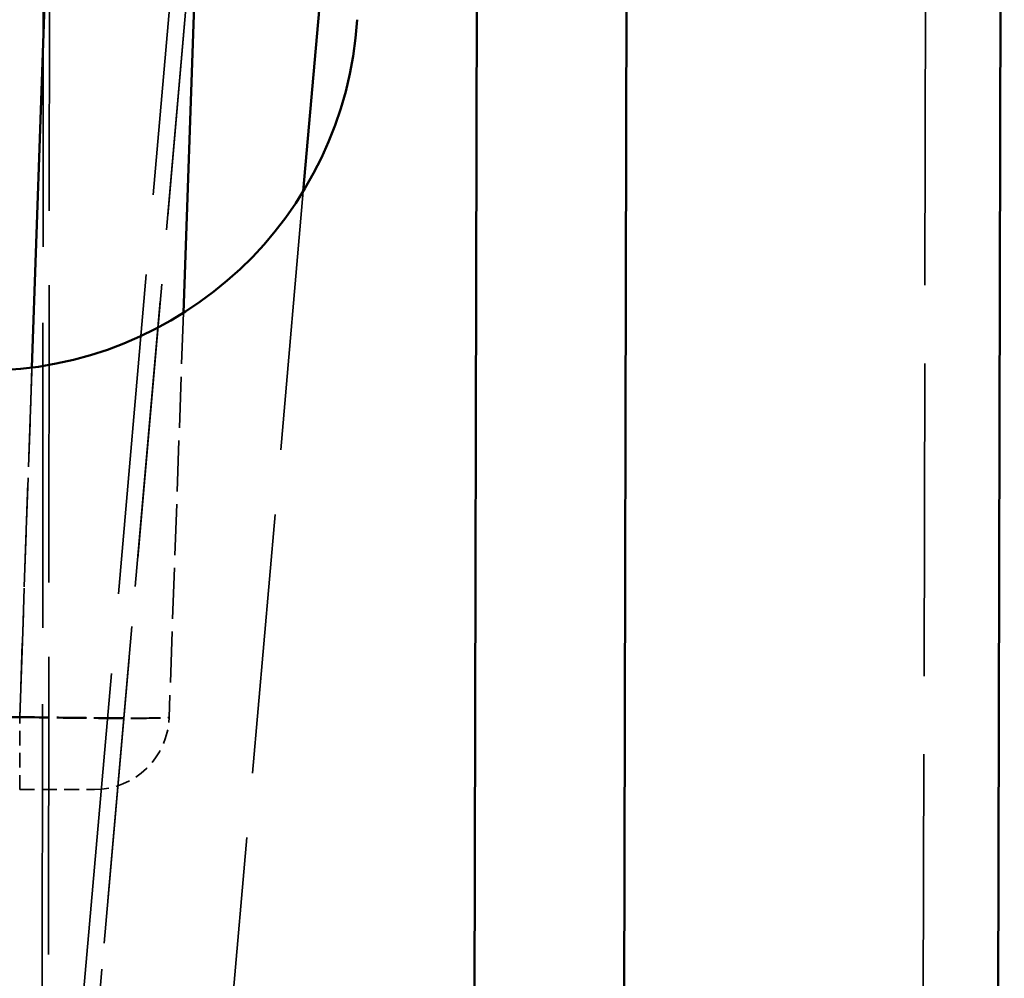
# Model space of a CAD drawing. Header units: millimetres. Extents: x 3367 to 6255, y 2001 to 4216.
# Tile 551 of 765: x 4954 to 4967, y 2674 to 2686. Entities that reach past the tile are written whole.
import ezdxf

# ---------------------------------------------------------------- set-up
doc = ezdxf.new("R2010")
doc.units = ezdxf.units.MM
doc.linetypes.add('DASHED', pattern=[0.2067, 0.1654, -0.0413])
for name, color, linetype, lineweight in [('Sichtbare Kanten(DIN)', 7, 'Continuous', 50), ('Sichtbare tangentiale Kanten(DIN)', 7, 'Continuous', 50), ('Verdeckte Kanten(DIN)', 7, 'DASHED', 35), ('Verdeckte tangentiale Kanten(DIN)', 7, 'DASHED', 35)]:
    doc.layers.add(name, color=color, linetype=linetype, lineweight=lineweight)

msp = doc.modelspace()

# ---------------------------------------------------------------- linework, layer by layer
at = {"layer": 'Sichtbare Kanten(DIN)'}
for p, q in [((4960.86086, 2101.684), (4962.24038, 2709.68855)), ((4967.24039, 2709.68855), (4965.86084, 2101.67261)), ((4956.58611, 2691.68855), (4956.26381, 2682.45898)), ((4958.22739, 2688.19842), (4957.86779, 2684.08812))]:
    msp.add_line(p, q, dxfattribs=at)
msp.add_arc((4953.59722, 2686.68855), 5, 183.542195, 356.457805, dxfattribs=at)
at = {"layer": 'Sichtbare tangentiale Kanten(DIN)'}
for p, q in [((4960.24037, 2709.68855), (4958.86086, 2101.68855)), ((4954.58733, 2691.68855), (4954.23957, 2681.72998))]:
    msp.add_line(p, q, dxfattribs=at)
at = {"layer": 'Verdeckte Kanten(DIN)', "ltscale": 25.284176}
msp.add_line((4966.22451, 2702.69082), (4964.86085, 2101.67488), dxfattribs=at)
at = {"layer": 'Verdeckte Kanten(DIN)', "ltscale": 20.983667}
msp.add_line((4957.86779, 2684.08812), (4955.97882, 2662.49708), dxfattribs=at)
at = {"layer": 'Verdeckte Kanten(DIN)', "ltscale": 4.123119}
msp.add_line((4956.26381, 2682.45898), (4956.07505, 2677.05365), dxfattribs=at)
at = {"layer": 'Verdeckte Kanten(DIN)', "ltscale": 1.170062}
msp.add_arc((4955.07566, 2677.08855), 1, 270, 358, dxfattribs=at)
at = {"layer": 'Verdeckte Kanten(DIN)', "ltscale": 1.196342}
msp.add_open_spline([(4954.07577, 2676.08855), (4954.20666, 2676.08855), (4954.33769, 2676.08855), (4954.45851, 2676.08855), (4954.49881, 2676.08855), (4954.53799, 2676.08855), (4954.57577, 2676.08855), (4954.65129, 2676.08855), (4954.72116, 2676.08855), (4954.78287, 2676.08855), (4954.84458, 2676.08855), (4954.89812, 2676.08855), (4954.94172, 2676.08855), (4954.96354, 2676.08855), (4954.98287, 2676.08855), (4954.99954, 2676.08855), (4955.0495, 2676.08855), (4955.07566, 2676.08855), (4955.07566, 2676.08855)], degree=3, knots=[-0.78478918, -0.78478918, -0.78478918, -0.78478918, -0.39234552, -0.39234552, -0.39234552, -0.26142973, -0.26142973, -0.26142973, 0.00025, 0.00025, 0.00025, 0.26192973, 0.26192973, 0.26192973, 0.39284552, 0.39284552, 0.39284552, 0.78528918, 0.78528918, 0.78528918, 0.78528918], dxfattribs=at)
at = {"layer": 'Verdeckte tangentiale Kanten(DIN)', "ltscale": 24.648138}
msp.add_line((4954.40671, 2702.706), (4954.36986, 2664.50107), dxfattribs=at)
at = {"layer": 'Verdeckte tangentiale Kanten(DIN)', "ltscale": 24.039032}
msp.add_line((4954.48943, 2702.706), (4954.45335, 2665.44519), dxfattribs=at)
at = {"layer": 'Verdeckte tangentiale Kanten(DIN)', "ltscale": 25.891163}
msp.add_line((4956.235, 2688.30293), (4953.90426, 2661.66235), dxfattribs=at)
at = {"layer": 'Verdeckte tangentiale Kanten(DIN)', "ltscale": 23.152922}
msp.add_line((4954.36986, 2664.50107), (4956.4553, 2688.33782), dxfattribs=at)
at = {"layer": 'Verdeckte tangentiale Kanten(DIN)', "ltscale": 22.235878}
msp.add_line((4954.45335, 2665.44519), (4956.4562, 2688.33782), dxfattribs=at)
at = {"layer": 'Verdeckte tangentiale Kanten(DIN)', "ltscale": 8.40574}
msp.add_line((4954.07596, 2677.06238), (4954.46088, 2688.08492), dxfattribs=at)
at = {"layer": 'Verdeckte tangentiale Kanten(DIN)', "ltscale": 3.567056}
msp.add_line((4954.23957, 2681.72998), (4954.07627, 2677.05363), dxfattribs=at)
at = {"layer": 'Verdeckte tangentiale Kanten(DIN)', "ltscale": 6.437055}
msp.add_line((4945.62671, 2677.05365), (4954.07577, 2677.05365), dxfattribs=at)
at = {"layer": 'Verdeckte tangentiale Kanten(DIN)', "ltscale": 0.729387}
msp.add_line((4954.07596, 2677.06238), (4953.11848, 2677.06238), dxfattribs=at)
at = {"layer": 'Verdeckte tangentiale Kanten(DIN)', "ltscale": 1.17671}
msp.add_line((4954.07596, 2676.08855), (4954.07596, 2677.06238), dxfattribs=at)
at = {"layer": 'Verdeckte tangentiale Kanten(DIN)', "ltscale": 24.834347}
msp.add_open_spline([(4954.8996, 2702.72349), (4954.69139, 2702.57286), (4954.48317, 2702.42227), (4954.27444, 2702.27249), (4954.05638, 2702.11602), (4953.83776, 2701.96044), (4953.61875, 2701.80552), (4953.18076, 2701.49572), (4952.74118, 2701.18853), (4952.29999, 2700.88401), (4951.41769, 2700.27501), (4950.529, 2699.67663), (4949.63478, 2699.08772), (4947.84595, 2697.90966), (4946.03502, 2696.7695), (4944.20767, 2695.65856), (4942.37947, 2694.54711), (4940.53482, 2693.46493), (4938.6786, 2692.40245), (4937.07571, 2691.48498), (4935.4642, 2690.58222), (4933.84676, 2689.68847), (4933.59126, 2689.54729), (4933.33562, 2689.40635), (4933.07986, 2689.26562), (4931.65009, 2688.4789), (4930.2165, 2687.69894), (4928.78201, 2686.92073), (4928.33588, 2686.67871), (4927.88966, 2686.43683), (4927.44342, 2686.19493), (4925.5625, 2685.17533), (4923.68103, 2684.15551), (4921.81289, 2683.11508), (4920.916, 2682.61557), (4920.02222, 2682.11129), (4919.1319, 2681.5997), (4919.09465, 2681.57829), (4919.0574, 2681.55687), (4919.02015, 2681.53544), (4918.09526, 2681.00321), (4917.16882, 2680.46036), (4916.25206, 2679.91253), (4915.79195, 2679.63758), (4915.33427, 2679.36139), (4914.8784, 2679.0835), (4914.42147, 2678.80497), (4913.96634, 2678.52473), (4913.51228, 2678.24217), (4913.05864, 2677.95988), (4912.60607, 2677.67526), (4912.15418, 2677.38814), (4911.92877, 2677.24492), (4911.70353, 2677.10107), (4911.47827, 2676.95623), (4911.25344, 2676.81166), (4911.0286, 2676.6661), (4910.80463, 2676.52105)], degree=3, knots=[23.90657116, 23.90657116, 23.90657116, 23.90657116, 24.67441573, 24.67441573, 24.67441573, 25.47656998, 25.47656998, 25.47656998, 27.08070161, 27.08070161, 27.08070161, 30.28872761, 30.28872761, 30.28872761, 36.70617763, 36.70617763, 36.70617763, 43.1266107, 43.1266107, 43.1266107, 48.67075965, 48.67075965, 48.67075965, 49.54654644, 49.54654644, 49.54654644, 54.44244875, 54.44244875, 54.44244875, 55.96507083, 55.96507083, 55.96507083, 62.38292533, 62.38292533, 62.38292533, 65.46409901, 65.46409901, 65.46409901, 65.59300132, 65.59300132, 65.59300132, 68.79327082, 68.79327082, 68.79327082, 70.39943457, 70.39943457, 70.39943457, 72.00933331, 72.00933331, 72.00933331, 73.61775641, 73.61775641, 73.61775641, 74.42005007, 74.42005007, 74.42005007, 75.22082047, 75.22082047, 75.22082047, 75.22082047], dxfattribs=at)
at = {"layer": 'Verdeckte tangentiale Kanten(DIN)', "ltscale": 2.391809}
msp.add_open_spline([(4954.07577, 2677.05366), (4954.42451, 2677.04758), (4955.12157, 2677.03868), (4955.88763, 2677.03868), (4956.07484, 2677.04757), (4956.07505, 2677.05365)], degree=3, knots=[-1.56859101, -1.56859101, -1.56859101, -1.56859101, -0.52269694, 0.52369663, 1.57009021, 1.57009021, 1.57009021, 1.57009021], dxfattribs=at)
at = {"layer": 'Verdeckte tangentiale Kanten(DIN)', "ltscale": 2.39187}
msp.add_open_spline([(4954.07596, 2677.06238), (4954.42483, 2677.05629), (4955.12195, 2677.04658), (4955.88783, 2677.04324), (4956.07489, 2677.04909), (4956.07505, 2677.05365)], degree=3, dxfattribs=at)

doc.saveas('drawing.dxf')
